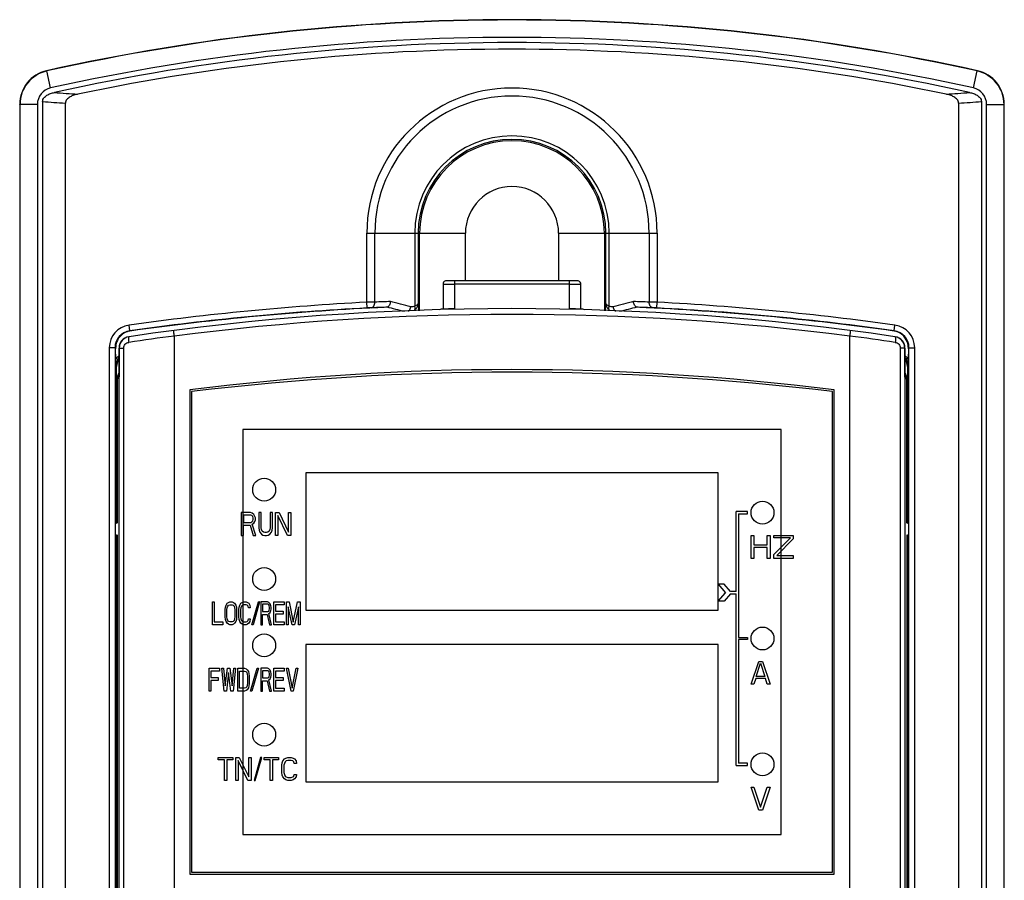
# Model space of a CAD drawing. Header units: millimetres. Extents: x 1117 to 38156, y -1945 to 7303.
# Tile 775 of 831: x 29174 to 29260, y 5774 to 5849. Entities that reach past the tile are written whole.
import ezdxf

# ---------------------------------------------------------------- set-up
doc = ezdxf.new("R2010")
doc.units = ezdxf.units.MM
doc.layers.add('03___PRT_ALL_CURVES', color=7, linetype='Continuous')

msp = doc.modelspace()

# ---------------------------------------------------------------- linework, layer by layer
at = {"color": 7, "linetype": 'Continuous'}
for p, q in [((29176.442, 5844.57), (29176.415, 5844.591)), ((29176.771, 5843.089), (29176.442, 5844.57)), ((29257.362, 5843.089), (29257.691, 5844.57)), ((29257.691, 5844.57), (29257.717, 5844.591)), ((29174.066, 5841.663), (29174.066, 5712.398)), ((29174.092, 5841.642), (29174.066, 5841.663)), ((29174.092, 5841.642), (29174.092, 5712.414)), ((29175.61, 5841.642), (29174.092, 5841.642)), ((29175.61, 5841.642), (29175.61, 5712.414)), ((29176.066, 5841.909), (29176.066, 5712.051)), ((29178.055, 5735.586), (29178.055, 5841.756)), ((29256.078, 5841.756), (29256.078, 5735.586)), ((29258.066, 5841.909), (29258.066, 5712.051)), ((29258.522, 5712.414), (29258.522, 5841.642)), ((29258.522, 5841.642), (29260.04, 5841.642)), ((29260.04, 5841.642), (29260.066, 5841.663)), ((29260.04, 5712.414), (29260.04, 5841.642)), ((29260.066, 5712.398), (29260.066, 5841.663)), ((29204.385, 5824.363), (29204.385, 5830.403)), ((29204.385, 5830.403), (29212.997, 5830.403)), ((29205.086, 5824.379), (29205.086, 5830.403)), ((29208.572, 5830.403), (29208.572, 5824.023)), ((29208.871, 5830.403), (29208.871, 5824.284)), ((29208.998, 5823.616), (29208.998, 5830.403)), ((29212.997, 5826.247), (29212.997, 5830.403)), ((29221.135, 5830.403), (29221.135, 5826.247)), ((29221.135, 5830.403), (29229.748, 5830.403)), ((29225.135, 5830.403), (29225.135, 5823.616)), ((29225.261, 5824.284), (29225.261, 5830.403)), ((29225.56, 5824.023), (29225.56, 5830.403)), ((29229.047, 5830.403), (29229.047, 5824.379)), ((29229.748, 5830.403), (29229.748, 5824.363)), ((29211.042, 5825.934), (29211.042, 5823.762)), ((29211.628, 5826.244), (29211.498, 5826.242)), ((29211.791, 5826.246), (29211.628, 5826.244)), ((29211.982, 5826.247), (29211.791, 5826.246)), ((29222.272, 5826.246), (29211.982, 5826.247)), ((29212.042, 5826.247), (29212.042, 5823.788)), ((29222.09, 5825.947), (29212.042, 5825.947)), ((29222.09, 5823.788), (29222.09, 5826.247)), ((29222.454, 5826.245), (29222.272, 5826.246)), ((29223.09, 5823.762), (29223.09, 5825.934)), ((29204.411, 5823.864), (29204.385, 5824.363)), ((29208.871, 5824.284), (29208.91, 5823.612)), ((29225.222, 5823.612), (29225.261, 5824.284)), ((29229.721, 5823.864), (29229.748, 5824.363)), ((29183.686, 5821.872), (29183.617, 5822.367)), ((29250.446, 5821.872), (29250.515, 5822.367)), ((29183.699, 5821.849), (29183.686, 5821.872)), ((29187.566, 5821.397), (29187.566, 5737.013)), ((29246.566, 5737.013), (29246.566, 5821.397)), ((29250.446, 5821.872), (29250.433, 5821.849)), ((29181.895, 5820.387), (29181.895, 5736.76)), ((29182.395, 5820.387), (29181.895, 5820.387)), ((29182.395, 5820.387), (29182.395, 5736.76)), ((29182.471, 5819.433), (29182.447, 5820.289)), ((29182.741, 5820.362), (29182.741, 5817.834)), ((29182.761, 5737.498), (29182.761, 5820.365)), ((29182.761, 5820.365), (29183.162, 5820.365)), ((29183.162, 5737.498), (29183.162, 5820.365)), ((29250.97, 5820.365), (29250.97, 5737.498)), ((29251.372, 5820.365), (29250.97, 5820.365)), ((29251.372, 5820.365), (29251.372, 5737.496)), ((29251.392, 5817.834), (29251.392, 5820.362)), ((29251.686, 5820.289), (29251.661, 5819.433)), ((29251.738, 5736.76), (29251.738, 5820.387)), ((29251.738, 5820.387), (29252.238, 5820.387)), ((29252.238, 5736.76), (29252.238, 5820.387)), ((29182.503, 5818.8), (29182.526, 5818.755)), ((29251.63, 5818.8), (29251.606, 5818.755)), ((29182.526, 5805.053), (29182.526, 5818.755)), ((29251.606, 5818.755), (29251.606, 5805.053)), ((29182.566, 5817.632), (29182.741, 5817.834)), ((29182.566, 5817.632), (29182.566, 5805.053)), ((29251.566, 5817.632), (29251.392, 5817.834)), ((29251.566, 5805.053), (29251.566, 5817.632)), ((29188.916, 5816.703), (29188.916, 5774.403)), ((29189.066, 5816.553), (29189.066, 5774.553)), ((29245.066, 5774.553), (29245.066, 5816.553)), ((29245.216, 5774.403), (29245.216, 5816.703)), ((29193.566, 5813.253), (29193.566, 5777.853)), ((29240.566, 5813.253), (29193.566, 5813.253)), ((29240.566, 5777.853), (29240.566, 5813.253)), ((29199.066, 5809.453), (29199.066, 5797.453)), ((29235.066, 5809.453), (29199.066, 5809.453)), ((29235.066, 5797.453), (29235.066, 5809.453)), ((29182.41, 5805.053), (29182.526, 5805.053)), ((29182.44, 5804.053), (29182.44, 5805.053)), ((29251.606, 5805.053), (29251.722, 5805.053)), ((29251.692, 5805.053), (29251.692, 5804.053)), ((29182.41, 5804.053), (29182.526, 5804.053)), ((29182.526, 5758.053), (29182.526, 5804.053)), ((29182.566, 5804.053), (29182.566, 5758.053)), ((29251.566, 5804.053), (29251.566, 5758.053)), ((29251.606, 5804.053), (29251.606, 5758.053)), ((29251.606, 5804.053), (29251.722, 5804.053)), ((29199.066, 5797.453), (29235.066, 5797.453)), ((29199.066, 5794.453), (29199.066, 5782.453)), ((29235.066, 5794.453), (29199.066, 5794.453)), ((29235.066, 5782.453), (29235.066, 5794.453)), ((29199.066, 5782.453), (29235.066, 5782.453)), ((29193.566, 5777.853), (29240.566, 5777.853)), ((29188.916, 5774.403), (29245.216, 5774.403)), ((29189.066, 5774.553), (29245.066, 5774.553))]:
    msp.add_line(p, q, dxfattribs=at)
for points in [[(29211.498, 5826.242), (29211.447, 5826.241), (29211.404, 5826.24), (29211.369, 5826.238), (29211.34, 5826.237), (29211.313, 5826.234), (29211.272, 5826.227), (29211.213, 5826.205), (29211.151, 5826.166), (29211.096, 5826.107), (29211.058, 5826.03), (29211.042, 5825.934)], [(29223.09, 5825.934), (29223.09, 5825.948), (29223.071, 5826.041), (29223.028, 5826.118), (29222.969, 5826.176), (29222.905, 5826.212), (29222.848, 5826.229), (29222.811, 5826.235), (29222.783, 5826.237), (29222.749, 5826.239), (29222.709, 5826.24), (29222.659, 5826.242), (29222.601, 5826.243), (29222.454, 5826.245)]]:
    msp.add_lwpolyline(points, dxfattribs=at)
for centre in [(29195.416, 5807.983), (29238.946, 5805.983), (29195.416, 5800.183), (29238.946, 5794.983), (29195.416, 5794.383), (29195.416, 5786.583), (29238.946, 5783.983)]:
    msp.add_circle(centre, 1, dxfattribs=at)
for centre, radius, start, end in [((29217.066, 5661.653), 187.4, 77.47171, 102.52829), ((29217.066, 5661.653), 187.374, 77.47823, 102.52177), ((29217.066, 5661.653), 185.856, 77.47823, 102.52177), ((29217.066, 5661.653), 185.4, 77.55002, 102.44998), ((29217.066, 5661.653), 184.823, 78.16007, 101.83993), ((29177.066, 5841.663), 3, 102.52997, 179.99832), ((29177.093, 5841.642), 3, 102.53266, 179.9891), ((29257.04, 5841.642), 3, 0.0109, 77.46733), ((29257.066, 5841.663), 3, 0.00169, 77.47002), ((29177.092, 5841.642), 1.483, 102.53712, 179.98545), ((29217.066, 5830.403), 12.681, 360, 180), ((29257.04, 5841.642), 1.482, 0.00471, 77.47452), ((29196.002, 6087.183), 245.219, 265.57836, 266.05823), ((29217.066, 5830.403), 11.981, 360, 180), ((29237.822, 6091.406), 249.454, 273.94584, 274.41757), ((29195.301, 6079.169), 238.039, 265.36512, 265.84515), ((29238.529, 6083.095), 241.976, 274.15875, 274.63097), ((29217.066, 5830.403), 8.494, 360, 180), ((29217.066, 5830.403), 8.195, 0, 180), ((29217.066, 5830.403), 8.069, 0, 180), ((29217.066, 5830.403), 4.069, 0, 180), ((29217.066, 5583.371), 241.325, 93.01223, 97.96715), ((29206.367, 5751.415), 72.975, 91.00633, 91.55679), ((29213.28, 5583.3), 241.218, 91.62288, 91.94666), ((29140.583, 5561.995), 270.022, 75.61253, 75.94616), ((29140.933, 5561.952), 270.523, 75.5954, 75.98474), ((29293.199, 5561.952), 270.523, 104.01526, 104.4046), ((29293.55, 5561.995), 270.022, 104.05384, 104.38747), ((29220.853, 5583.3), 241.218, 88.05334, 88.37712), ((29227.495, 5739.337), 85.056, 88.48231, 88.95458), ((29217.066, 5583.371), 241.325, 82.03285, 86.98777), ((29217.066, 5594.137), 229.667, 81.62538, 98.37462), ((29217.066, 5583.371), 240.825, 93.01223, 97.96715), ((29217.066, 5583.371), 240.801, 92.62199, 97.965), ((29217.066, 5594.137), 229.167, 82.60395, 97.39605), ((29212.929, 5583.3), 240.718, 91.63751, 91.94462), ((29211.025, 5822.957), 0.806, 91.63585, 110.97864), ((29217.066, 5601.844), 222.001, 91.29682, 91.5652), ((29217.066, 5601.844), 222.001, 88.4348, 88.70318), ((29223.107, 5822.957), 0.806, 69.01533, 88.36392), ((29217.066, 5583.371), 240.801, 82.035, 87.37801), ((29221.203, 5583.3), 240.718, 88.05538, 88.36249), ((29217.066, 5583.371), 240.825, 82.03285, 86.98777), ((29183.895, 5820.387), 2, 97.97174, 180.00148), ((29250.238, 5820.387), 2, 359.99855, 82.02822), ((29183.894, 5820.387), 1.5, 97.97082, 180.00712), ((29183.741, 5820.362), 1, 98.3803, 179.99158), ((29183.761, 5820.364), 1.001, 98.33272, 179.95048), ((29216.969, 5594.132), 229.171, 97.37154, 98.37461), ((29217.164, 5594.132), 229.171, 81.62539, 82.62846), ((29250.238, 5820.387), 1.5, 359.99287, 82.02916), ((29250.371, 5820.364), 1.001, 0.04954, 81.66725), ((29250.391, 5820.362), 1, 0.00844, 81.61968), ((29250.038, 5820.337), 1.648, 358.30741, 9.28951), ((29184.113, 5820.337), 1.667, 178.34067, 181.6584), ((29183.535, 5818.469), 1.436, 123.62833, 137.80125), ((29250.597, 5818.469), 1.435, 42.19845, 56.39615), ((29183.527, 5818.755), 1, 142.42757, 179.99647), ((29250.606, 5818.755), 1, 0.00401, 37.54414), ((29183.572, 5817.631), 1.006, 163.80705, 179.952), ((29183.571, 5817.63), 1.005, 145.81846, 163.71822), ((29217.066, 5594.137), 224.34, 82.79156, 97.20844), ((29217.066, 5586.815), 231.438, 83.05119, 96.94881), ((29250.561, 5817.63), 1.005, 16.29419, 34.18023), ((29250.56, 5817.631), 1.006, 0.0482, 16.20543)]:
    msp.add_arc(centre, radius, start, end, dxfattribs=at)
for points, knots in [([(29176.066, 5841.909), (29176.066, 5841.967), (29176.089, 5842.083), (29176.21, 5842.283), (29176.443, 5842.465), (29176.76, 5842.607), (29176.983, 5842.669), (29177.096, 5842.694)], [0, 0, 0, 0, 0.125169, 0.250387, 0.49984, 0.749853, 1, 1, 1, 1]), ([(29179.145, 5842.544), (29179.027, 5842.519), (29178.795, 5842.458), (29178.517, 5842.342), (29178.315, 5842.211), (29178.181, 5842.089), (29178.081, 5841.937), (29178.055, 5841.816), (29178.055, 5841.756)], [0, 0, 0, 0, 0.249901, 0.499686, 0.624759, 0.749869, 0.874958, 1, 1, 1, 1]), ([(29256.078, 5841.756), (29256.078, 5841.816), (29256.051, 5841.937), (29255.951, 5842.089), (29255.817, 5842.211), (29255.615, 5842.342), (29255.337, 5842.458), (29255.105, 5842.519), (29254.988, 5842.544)], [0, 0, 0, 0, 0.125041, 0.250131, 0.375241, 0.500314, 0.750099, 1, 1, 1, 1]), ([(29257.036, 5842.694), (29257.149, 5842.669), (29257.372, 5842.607), (29257.689, 5842.465), (29257.922, 5842.283), (29258.043, 5842.083), (29258.066, 5841.967), (29258.066, 5841.909)], [0, 0, 0, 0, 0.250147, 0.50016, 0.749613, 0.87483, 1, 1, 1, 1]), ([(29211.042, 5825.934), (29211.042, 5825.935), (29211.044, 5825.935), (29211.047, 5825.936), (29211.054, 5825.936), (29211.066, 5825.937), (29211.088, 5825.938), (29211.121, 5825.939), (29211.163, 5825.94), (29211.213, 5825.941), (29211.271, 5825.942), (29211.363, 5825.944), (29211.493, 5825.945), (29211.664, 5825.946), (29211.849, 5825.947), (29211.977, 5825.947), (29212.042, 5825.947)], [0, 0, 0, 0, 0.001367, 0.005049, 0.0111, 0.019513, 0.043372, 0.076467, 0.118438, 0.168871, 0.227333, 0.293238, 0.444669, 0.617451, 0.805175, 1, 1, 1, 1]), ([(29222.09, 5825.947), (29222.155, 5825.947), (29222.283, 5825.947), (29222.468, 5825.946), (29222.639, 5825.945), (29222.769, 5825.944), (29222.861, 5825.942), (29222.919, 5825.941), (29222.969, 5825.94), (29223.011, 5825.939), (29223.044, 5825.938), (29223.066, 5825.937), (29223.079, 5825.936), (29223.085, 5825.936), (29223.088, 5825.935), (29223.09, 5825.935), (29223.09, 5825.934)], [0, 0, 0, 0, 0.194825, 0.38255, 0.555333, 0.706764, 0.772669, 0.831131, 0.881564, 0.923535, 0.956629, 0.980488, 0.988901, 0.994951, 0.998633, 1, 1, 1, 1]), ([(29204.761, 5823.88), (29204.806, 5823.883), (29204.901, 5823.918), (29205.007, 5824.035), (29205.073, 5824.196), (29205.087, 5824.317), (29205.086, 5824.379)], [0, 0, 0, 0, 0.208929, 0.444365, 0.712038, 1, 1, 1, 1]), ([(29206.153, 5823.935), (29206.146, 5823.932), (29206.112, 5823.924), (29206.077, 5823.921), (29206.05, 5823.92)], [0, 0, 0, 0, 0.219336, 1, 1, 1, 1]), ([(29206.448, 5824.421), (29206.442, 5824.314), (29206.391, 5824.117), (29206.238, 5823.963), (29206.153, 5823.935)], [0, 0, 0, 0, 0.544807, 1, 1, 1, 1]), ([(29208.018, 5823.558), (29208.046, 5823.582), (29208.155, 5823.695), (29208.215, 5823.851), (29208.23, 5823.97)], [0, 0, 0, 0, 0.233694, 1, 1, 1, 1]), ([(29208.572, 5824.023), (29208.524, 5823.988), (29208.407, 5823.944), (29208.286, 5823.956), (29208.23, 5823.97)], [0, 0, 0, 0, 0.507471, 1, 1, 1, 1]), ([(29208.871, 5824.284), (29208.868, 5824.231), (29208.807, 5824.147), (29208.692, 5824.074), (29208.615, 5824.039), (29208.572, 5824.023)], [0, 0, 0, 0, 0.390551, 0.664765, 1, 1, 1, 1]), ([(29208.576, 5823.688), (29208.588, 5823.709), (29208.626, 5823.818), (29208.603, 5823.94), (29208.572, 5824.023)], [0, 0, 0, 0, 0.215838, 1, 1, 1, 1]), ([(29208.871, 5824.284), (29208.869, 5824.175), (29208.813, 5823.946), (29208.665, 5823.764), (29208.576, 5823.688)], [0, 0, 0, 0, 0.483365, 1, 1, 1, 1]), ([(29225.556, 5823.688), (29225.467, 5823.764), (29225.32, 5823.946), (29225.263, 5824.175), (29225.261, 5824.284)], [0, 0, 0, 0, 0.516556, 1, 1, 1, 1]), ([(29225.56, 5824.023), (29225.517, 5824.039), (29225.44, 5824.074), (29225.326, 5824.147), (29225.264, 5824.231), (29225.261, 5824.284)], [0, 0, 0, 0, 0.335166, 0.609359, 1, 1, 1, 1]), ([(29225.556, 5823.688), (29225.544, 5823.709), (29225.506, 5823.818), (29225.529, 5823.94), (29225.56, 5824.023)], [0, 0, 0, 0, 0.215834, 1, 1, 1, 1]), ([(29225.902, 5823.97), (29225.846, 5823.956), (29225.725, 5823.944), (29225.609, 5823.988), (29225.56, 5824.023)], [0, 0, 0, 0, 0.492661, 1, 1, 1, 1]), ([(29226.115, 5823.558), (29226.086, 5823.582), (29225.978, 5823.695), (29225.918, 5823.851), (29225.902, 5823.97)], [0, 0, 0, 0, 0.233695, 1, 1, 1, 1]), ([(29227.979, 5823.935), (29227.894, 5823.963), (29227.742, 5824.117), (29227.69, 5824.314), (29227.684, 5824.421)], [0, 0, 0, 0, 0.455193, 1, 1, 1, 1]), ([(29228.082, 5823.92), (29228.073, 5823.92), (29228.038, 5823.923), (29228.003, 5823.926), (29227.979, 5823.935)], [0, 0, 0, 0, 0.267988, 1, 1, 1, 1]), ([(29229.372, 5823.88), (29229.326, 5823.883), (29229.232, 5823.918), (29229.125, 5824.035), (29229.059, 5824.196), (29229.046, 5824.317), (29229.047, 5824.379)], [0, 0, 0, 0, 0.208929, 0.444365, 0.712038, 1, 1, 1, 1]), ([(29204.761, 5823.88), (29204.736, 5823.879), (29204.619, 5823.874), (29204.502, 5823.869), (29204.411, 5823.864)], [0, 0, 0, 0, 0.215015, 1, 1, 1, 1]), ([(29229.721, 5823.864), (29229.689, 5823.866), (29229.573, 5823.872), (29229.456, 5823.877), (29229.372, 5823.88)], [0, 0, 0, 0, 0.275303, 1, 1, 1, 1]), ([(29183.699, 5821.849), (29183.531, 5821.826), (29183.258, 5821.735), (29182.896, 5821.476), (29182.64, 5821.151), (29182.485, 5820.76), (29182.45, 5820.506), (29182.447, 5820.385)], [0, 0, 0, 0, 0.242821, 0.402127, 0.635196, 0.825984, 1, 1, 1, 1]), ([(29183.616, 5821.354), (29183.613, 5821.354), (29183.596, 5821.346), (29183.59, 5821.327), (29183.586, 5821.313)], [0, 0, 0, 0, 0.179584, 1, 1, 1, 1]), ([(29187.565, 5821.409), (29187.557, 5821.472), (29187.548, 5821.562), (29187.539, 5821.677), (29187.535, 5821.75), (29187.534, 5821.809), (29187.537, 5821.856), (29187.54, 5821.882), (29187.547, 5821.898), (29187.551, 5821.899)], [0, 0, 0, 0, 0.379986, 0.550854, 0.700243, 0.822919, 0.914879, 0.973297, 1, 1, 1, 1]), ([(29246.581, 5821.899), (29246.585, 5821.898), (29246.592, 5821.882), (29246.595, 5821.856), (29246.598, 5821.809), (29246.597, 5821.75), (29246.593, 5821.677), (29246.585, 5821.562), (29246.575, 5821.472), (29246.567, 5821.409)], [0, 0, 0, 0, 0.026703, 0.085121, 0.177081, 0.299757, 0.449146, 0.620014, 1, 1, 1, 1]), ([(29251.665, 5820.603), (29251.628, 5820.825), (29251.487, 5821.186), (29251.064, 5821.648), (29250.679, 5821.815), (29250.433, 5821.849)], [0, 0, 0, 0, 0.362325, 0.600585, 1, 1, 1, 1]), ([(29250.516, 5821.354), (29250.519, 5821.354), (29250.536, 5821.346), (29250.542, 5821.327), (29250.547, 5821.313)], [0, 0, 0, 0, 0.179588, 1, 1, 1, 1]), ([(29183.162, 5820.365), (29183.162, 5820.425), (29183.184, 5820.545), (29183.278, 5820.7), (29183.419, 5820.813), (29183.533, 5820.851), (29183.591, 5820.86)], [0, 0, 0, 0, 0.252042, 0.502904, 0.752116, 1, 1, 1, 1]), ([(29183.586, 5821.313), (29183.578, 5821.288), (29183.57, 5821.227), (29183.566, 5821.076), (29183.578, 5820.949), (29183.591, 5820.86)], [0, 0, 0, 0, 0.168671, 0.403598, 1, 1, 1, 1]), ([(29250.547, 5821.313), (29250.554, 5821.288), (29250.562, 5821.227), (29250.566, 5821.076), (29250.554, 5820.949), (29250.541, 5820.86)], [0, 0, 0, 0, 0.168668, 0.403592, 1, 1, 1, 1]), ([(29250.541, 5820.86), (29250.599, 5820.851), (29250.713, 5820.813), (29250.854, 5820.7), (29250.948, 5820.545), (29250.97, 5820.425), (29250.97, 5820.365)], [0, 0, 0, 0, 0.247884, 0.497096, 0.747958, 1, 1, 1, 1]), ([(29182.503, 5818.8), (29182.5, 5818.842), (29182.487, 5819.053), (29182.476, 5819.264), (29182.471, 5819.433)], [0, 0, 0, 0, 0.197852, 1, 1, 1, 1]), ([(29182.74, 5819.535), (29182.65, 5819.426), (29182.527, 5819.185), (29182.498, 5818.92), (29182.503, 5818.8)], [0, 0, 0, 0, 0.541396, 1, 1, 1, 1]), ([(29251.392, 5819.535), (29251.483, 5819.426), (29251.606, 5819.184), (29251.635, 5818.92), (29251.63, 5818.8)], [0, 0, 0, 0, 0.541369, 1, 1, 1, 1]), ([(29251.661, 5819.433), (29251.659, 5819.362), (29251.651, 5819.151), (29251.639, 5818.94), (29251.63, 5818.8)], [0, 0, 0, 0, 0.337025, 1, 1, 1, 1])]:
    msp.add_open_spline(points, degree=3, knots=knots, dxfattribs=at)
for points in [[(29187.566, 5821.397), (29187.566, 5821.401), (29187.566, 5821.405), (29187.565, 5821.409)], [(29246.567, 5821.409), (29246.566, 5821.405), (29246.566, 5821.401), (29246.567, 5821.397)]]:
    msp.add_open_spline(points, degree=3, dxfattribs=at)
at = {"layer": '03___PRT_ALL_CURVES', "color": 7, "linetype": 'Continuous'}
for p, q in [((29193.416, 5805.983), (29193.416, 5803.983)), ((29194.216, 5805.983), (29193.416, 5805.983)), ((29194.383, 5805.941), (29194.216, 5805.983)), ((29194.516, 5805.813), (29194.383, 5805.941)), ((29194.949, 5805.983), (29194.949, 5804.664)), ((29195.149, 5805.983), (29194.949, 5805.983)), ((29195.149, 5804.664), (29195.149, 5805.983)), ((29195.949, 5805.983), (29195.949, 5804.664)), ((29196.149, 5805.983), (29195.949, 5805.983)), ((29196.149, 5804.664), (29196.149, 5805.983)), ((29196.416, 5803.983), (29196.416, 5805.983)), ((29196.416, 5805.983), (29196.716, 5805.983)), ((29196.716, 5805.983), (29197.549, 5804.281)), ((29197.549, 5804.281), (29197.549, 5805.983)), ((29197.549, 5805.983), (29197.749, 5805.983)), ((29197.749, 5805.983), (29197.749, 5803.983)), ((29236.646, 5799.083), (29236.646, 5806.083)), ((29237.646, 5806.083), (29236.646, 5806.083)), ((29236.846, 5805.883), (29236.846, 5795.083)), ((29236.846, 5805.883), (29237.646, 5805.883)), ((29237.646, 5805.883), (29237.646, 5806.083)), ((29193.616, 5805.771), (29193.616, 5805.132)), ((29194.249, 5805.771), (29193.616, 5805.771)), ((29193.616, 5805.132), (29194.249, 5805.132)), ((29194.349, 5805.728), (29194.249, 5805.771)), ((29194.249, 5805.132), (29194.349, 5805.175)), ((29194.416, 5805.643), (29194.349, 5805.728)), ((29194.349, 5805.175), (29194.416, 5805.26)), ((29194.383, 5804.962), (29194.516, 5805.047)), ((29194.449, 5805.515), (29194.416, 5805.643)), ((29194.416, 5805.26), (29194.449, 5805.388)), ((29194.449, 5805.388), (29194.449, 5805.515)), ((29194.616, 5805.643), (29194.516, 5805.813)), ((29194.516, 5805.047), (29194.616, 5805.217)), ((29194.649, 5805.515), (29194.616, 5805.643)), ((29194.616, 5805.217), (29194.649, 5805.345)), ((29194.649, 5805.345), (29194.649, 5805.515)), ((29196.616, 5805.728), (29196.616, 5803.983)), ((29197.449, 5803.983), (29196.616, 5805.728)), ((29193.616, 5803.983), (29193.616, 5804.877)), ((29193.616, 5804.877), (29194.183, 5804.877)), ((29194.183, 5804.877), (29194.449, 5803.983)), ((29194.683, 5803.983), (29194.383, 5804.962)), ((29194.949, 5804.664), (29194.983, 5804.452)), ((29194.983, 5804.452), (29195.049, 5804.281)), ((29195.049, 5804.281), (29195.183, 5804.111)), ((29195.183, 5804.494), (29195.149, 5804.664)), ((29195.249, 5804.366), (29195.183, 5804.494)), ((29195.349, 5804.281), (29195.249, 5804.366)), ((29195.483, 5804.239), (29195.349, 5804.281)), ((29195.616, 5804.239), (29195.483, 5804.239)), ((29195.749, 5804.281), (29195.616, 5804.239)), ((29195.849, 5804.366), (29195.749, 5804.281)), ((29195.916, 5804.494), (29195.849, 5804.366)), ((29195.949, 5804.664), (29195.916, 5804.494)), ((29195.916, 5804.111), (29196.049, 5804.281)), ((29196.049, 5804.281), (29196.116, 5804.452)), ((29196.116, 5804.452), (29196.149, 5804.664)), ((29193.416, 5803.983), (29193.616, 5803.983)), ((29194.449, 5803.983), (29194.683, 5803.983)), ((29195.183, 5804.111), (29195.316, 5804.026)), ((29195.316, 5804.026), (29195.483, 5803.983)), ((29195.483, 5803.983), (29195.616, 5803.983)), ((29195.616, 5803.983), (29195.783, 5804.026)), ((29195.783, 5804.026), (29195.916, 5804.111)), ((29196.616, 5803.983), (29196.416, 5803.983)), ((29197.749, 5803.983), (29197.449, 5803.983)), ((29237.946, 5801.983), (29237.946, 5803.983)), ((29237.946, 5803.983), (29238.196, 5803.983)), ((29238.196, 5803.983), (29238.196, 5803.175)), ((29239.363, 5803.175), (29239.363, 5803.983)), ((29239.363, 5803.983), (29239.613, 5803.983)), ((29239.613, 5803.983), (29239.613, 5801.983)), ((29239.946, 5803.771), (29239.946, 5803.983)), ((29239.946, 5803.983), (29241.613, 5803.983)), ((29239.946, 5802.324), (29241.404, 5803.771)), ((29241.404, 5803.771), (29239.946, 5803.771)), ((29241.613, 5803.686), (29240.196, 5802.239)), ((29241.613, 5803.983), (29241.613, 5803.686)), ((29238.196, 5803.175), (29239.363, 5803.175)), ((29238.196, 5802.92), (29238.196, 5801.983)), ((29239.363, 5802.92), (29238.196, 5802.92)), ((29239.363, 5801.983), (29239.363, 5802.92)), ((29238.196, 5801.983), (29237.946, 5801.983)), ((29239.613, 5801.983), (29239.363, 5801.983)), ((29239.946, 5801.983), (29239.946, 5802.324)), ((29241.613, 5801.983), (29239.946, 5801.983)), ((29240.196, 5802.239), (29241.613, 5802.239)), ((29241.613, 5802.239), (29241.613, 5801.983)), ((29235.601, 5799.733), (29235.079, 5799.733)), ((29235.079, 5799.733), (29235.708, 5798.983)), ((29235.079, 5798.233), (29235.708, 5798.983)), ((29236.146, 5799.083), (29235.601, 5799.733)), ((29236.646, 5799.083), (29236.146, 5799.083)), ((29190.916, 5796.183), (29190.916, 5798.183)), ((29190.916, 5798.183), (29191.066, 5798.183)), ((29191.066, 5798.183), (29191.066, 5796.439)), ((29192.191, 5798.056), (29192.291, 5798.141)), ((29192.291, 5798.141), (29192.416, 5798.183)), ((29192.416, 5798.183), (29192.616, 5798.183)), ((29192.616, 5798.183), (29192.741, 5798.141)), ((29192.741, 5798.141), (29192.841, 5798.056)), ((29193.391, 5798.056), (29193.491, 5798.141)), ((29193.491, 5798.141), (29193.616, 5798.183)), ((29193.616, 5798.183), (29193.841, 5798.183)), ((29193.841, 5798.183), (29193.966, 5798.141)), ((29193.966, 5798.141), (29194.066, 5798.056)), ((29194.343, 5796.183), (29194.916, 5798.183)), ((29195.02, 5798.183), (29194.447, 5796.183)), ((29195.02, 5798.183), (29194.916, 5798.183)), ((29195.116, 5798.183), (29195.116, 5796.183)), ((29195.716, 5798.183), (29195.116, 5798.183)), ((29195.841, 5798.141), (29195.716, 5798.183)), ((29195.941, 5798.013), (29195.841, 5798.141)), ((29196.266, 5796.183), (29196.266, 5798.183)), ((29196.266, 5798.183), (29197.166, 5798.183)), ((29197.166, 5798.183), (29197.166, 5797.928)), ((29197.366, 5796.183), (29197.366, 5798.183)), ((29197.366, 5798.183), (29197.591, 5798.183)), ((29197.591, 5798.183), (29197.966, 5796.396)), ((29197.966, 5796.396), (29198.341, 5798.183)), ((29198.341, 5798.183), (29198.566, 5798.183)), ((29198.566, 5798.183), (29198.566, 5796.183)), ((29235.601, 5798.233), (29235.079, 5798.233)), ((29236.146, 5798.883), (29235.601, 5798.233)), ((29236.146, 5798.883), (29236.646, 5798.883)), ((29236.646, 5783.883), (29236.646, 5798.883)), ((29192.016, 5797.503), (29192.041, 5797.715)), ((29192.016, 5796.864), (29192.016, 5797.503)), ((29192.041, 5797.715), (29192.091, 5797.886)), ((29192.091, 5797.886), (29192.191, 5798.056)), ((29192.166, 5797.503), (29192.191, 5797.673)), ((29192.166, 5796.864), (29192.166, 5797.503)), ((29192.191, 5797.673), (29192.241, 5797.8)), ((29192.241, 5797.8), (29192.316, 5797.886)), ((29192.316, 5797.886), (29192.416, 5797.928)), ((29192.416, 5797.928), (29192.616, 5797.928)), ((29192.616, 5797.928), (29192.716, 5797.886)), ((29192.716, 5797.886), (29192.791, 5797.8)), ((29192.791, 5797.8), (29192.841, 5797.673)), ((29192.841, 5798.056), (29192.941, 5797.886)), ((29192.841, 5797.673), (29192.866, 5797.503)), ((29192.866, 5797.503), (29192.866, 5796.864)), ((29192.941, 5797.886), (29192.991, 5797.715)), ((29192.991, 5797.715), (29193.016, 5797.503)), ((29193.016, 5797.503), (29193.016, 5796.864)), ((29193.216, 5797.503), (29193.241, 5797.715)), ((29193.216, 5796.864), (29193.216, 5797.503)), ((29193.241, 5797.715), (29193.291, 5797.886)), ((29193.291, 5797.886), (29193.391, 5798.056)), ((29193.391, 5797.673), (29193.366, 5797.503)), ((29193.366, 5797.503), (29193.366, 5796.864)), ((29193.441, 5797.8), (29193.391, 5797.673)), ((29193.516, 5797.886), (29193.441, 5797.8)), ((29193.616, 5797.928), (29193.516, 5797.886)), ((29193.841, 5797.928), (29193.616, 5797.928)), ((29193.941, 5797.886), (29193.841, 5797.928)), ((29194.016, 5797.8), (29193.941, 5797.886)), ((29194.041, 5797.673), (29194.016, 5797.8)), ((29194.191, 5797.673), (29194.041, 5797.673)), ((29194.066, 5798.056), (29194.166, 5797.886)), ((29194.166, 5797.886), (29194.191, 5797.673)), ((29195.266, 5797.971), (29195.266, 5797.332)), ((29195.741, 5797.971), (29195.266, 5797.971)), ((29195.266, 5797.332), (29195.741, 5797.332)), ((29195.816, 5797.928), (29195.741, 5797.971)), ((29195.741, 5797.332), (29195.816, 5797.375)), ((29195.866, 5797.843), (29195.816, 5797.928)), ((29195.816, 5797.375), (29195.866, 5797.46)), ((29195.891, 5797.715), (29195.866, 5797.843)), ((29195.866, 5797.46), (29195.891, 5797.588)), ((29195.891, 5797.588), (29195.891, 5797.715)), ((29196.016, 5797.843), (29195.941, 5798.013)), ((29195.941, 5797.247), (29196.016, 5797.417)), ((29196.041, 5797.715), (29196.016, 5797.843)), ((29196.016, 5797.417), (29196.041, 5797.545)), ((29196.041, 5797.545), (29196.041, 5797.715)), ((29196.416, 5797.928), (29196.416, 5797.375)), ((29197.166, 5797.928), (29196.416, 5797.928)), ((29196.416, 5797.375), (29197.066, 5797.375)), ((29197.066, 5797.375), (29197.066, 5797.12)), ((29197.516, 5797.758), (29197.516, 5796.183)), ((29197.866, 5796.183), (29197.516, 5797.758)), ((29198.416, 5797.758), (29198.066, 5796.183)), ((29198.416, 5796.183), (29198.416, 5797.758)), ((29191.066, 5796.439), (29191.816, 5796.439)), ((29191.816, 5796.439), (29191.816, 5796.183)), ((29192.041, 5796.652), (29192.016, 5796.864)), ((29192.091, 5796.481), (29192.041, 5796.652)), ((29192.191, 5796.311), (29192.091, 5796.481)), ((29192.191, 5796.694), (29192.166, 5796.864)), ((29192.241, 5796.566), (29192.191, 5796.694)), ((29192.316, 5796.481), (29192.241, 5796.566)), ((29192.416, 5796.439), (29192.316, 5796.481)), ((29192.616, 5796.439), (29192.416, 5796.439)), ((29192.716, 5796.481), (29192.616, 5796.439)), ((29192.791, 5796.566), (29192.716, 5796.481)), ((29192.841, 5796.694), (29192.791, 5796.566)), ((29192.866, 5796.864), (29192.841, 5796.694)), ((29192.941, 5796.481), (29192.841, 5796.311)), ((29192.991, 5796.652), (29192.941, 5796.481)), ((29193.016, 5796.864), (29192.991, 5796.652)), ((29193.241, 5796.652), (29193.216, 5796.864)), ((29193.291, 5796.481), (29193.241, 5796.652)), ((29193.391, 5796.311), (29193.291, 5796.481)), ((29193.366, 5796.864), (29193.391, 5796.694)), ((29193.391, 5796.694), (29193.441, 5796.566)), ((29193.441, 5796.566), (29193.516, 5796.481)), ((29193.516, 5796.481), (29193.616, 5796.439)), ((29193.616, 5796.439), (29193.841, 5796.439)), ((29193.841, 5796.439), (29193.941, 5796.481)), ((29193.941, 5796.481), (29194.016, 5796.566)), ((29194.016, 5796.566), (29194.041, 5796.694)), ((29194.041, 5796.694), (29194.191, 5796.694)), ((29194.166, 5796.481), (29194.066, 5796.311)), ((29194.191, 5796.694), (29194.166, 5796.481)), ((29195.266, 5796.183), (29195.266, 5797.077)), ((29195.266, 5797.077), (29195.691, 5797.077)), ((29195.691, 5797.077), (29195.891, 5796.183)), ((29195.841, 5797.162), (29195.941, 5797.247)), ((29196.066, 5796.183), (29195.841, 5797.162)), ((29196.416, 5797.12), (29196.416, 5796.439)), ((29197.066, 5797.12), (29196.416, 5797.12)), ((29196.416, 5796.439), (29197.166, 5796.439)), ((29197.166, 5796.439), (29197.166, 5796.183)), ((29191.816, 5796.183), (29190.916, 5796.183)), ((29192.291, 5796.226), (29192.191, 5796.311)), ((29192.416, 5796.183), (29192.291, 5796.226)), ((29192.616, 5796.183), (29192.416, 5796.183)), ((29192.741, 5796.226), (29192.616, 5796.183)), ((29192.841, 5796.311), (29192.741, 5796.226)), ((29193.491, 5796.226), (29193.391, 5796.311)), ((29193.616, 5796.183), (29193.491, 5796.226)), ((29193.841, 5796.183), (29193.616, 5796.183)), ((29193.966, 5796.226), (29193.841, 5796.183)), ((29194.066, 5796.311), (29193.966, 5796.226)), ((29194.447, 5796.183), (29194.343, 5796.183)), ((29195.116, 5796.183), (29195.266, 5796.183)), ((29195.891, 5796.183), (29196.066, 5796.183)), ((29197.166, 5796.183), (29196.266, 5796.183)), ((29197.516, 5796.183), (29197.366, 5796.183)), ((29198.066, 5796.183), (29197.866, 5796.183)), ((29198.566, 5796.183), (29198.416, 5796.183)), ((29236.846, 5795.083), (29237.646, 5795.083)), ((29236.846, 5794.883), (29236.846, 5784.083)), ((29237.646, 5794.883), (29236.846, 5794.883)), ((29237.646, 5795.083), (29237.646, 5794.883)), ((29237.946, 5790.983), (29238.613, 5792.983)), ((29238.613, 5792.983), (29238.946, 5792.983)), ((29238.946, 5792.983), (29239.613, 5790.983)), ((29190.616, 5790.383), (29190.616, 5792.383)), ((29190.616, 5792.383), (29191.516, 5792.383)), ((29190.766, 5792.128), (29190.766, 5791.575)), ((29191.516, 5792.128), (29190.766, 5792.128)), ((29191.516, 5792.383), (29191.516, 5792.128)), ((29191.916, 5790.383), (29191.716, 5792.383)), ((29191.716, 5792.383), (29191.866, 5792.383)), ((29191.866, 5792.383), (29192.016, 5790.852)), ((29192.016, 5790.852), (29192.216, 5792.383)), ((29192.216, 5792.383), (29192.416, 5792.383)), ((29192.416, 5792.383), (29192.616, 5790.852)), ((29192.616, 5790.852), (29192.766, 5792.383)), ((29192.916, 5792.383), (29192.716, 5790.383)), ((29192.766, 5792.383), (29192.916, 5792.383)), ((29193.116, 5790.383), (29193.116, 5792.383)), ((29193.116, 5792.383), (29193.716, 5792.383)), ((29193.266, 5790.639), (29193.266, 5792.128)), ((29193.266, 5792.128), (29193.716, 5792.128)), ((29193.716, 5792.383), (29193.841, 5792.341)), ((29193.716, 5792.128), (29193.816, 5792.086)), ((29193.841, 5792.341), (29193.941, 5792.256)), ((29193.941, 5792.256), (29194.041, 5792.086)), ((29194.239, 5790.383), (29194.812, 5792.383)), ((29194.916, 5792.383), (29194.343, 5790.383)), ((29194.812, 5792.383), (29194.916, 5792.383)), ((29195.116, 5792.383), (29195.116, 5790.383)), ((29195.716, 5792.383), (29195.116, 5792.383)), ((29195.266, 5792.171), (29195.266, 5791.532)), ((29195.741, 5792.171), (29195.266, 5792.171)), ((29195.841, 5792.341), (29195.716, 5792.383)), ((29195.816, 5792.128), (29195.741, 5792.171)), ((29195.866, 5792.043), (29195.816, 5792.128)), ((29195.941, 5792.213), (29195.841, 5792.341)), ((29196.016, 5792.043), (29195.941, 5792.213)), ((29196.266, 5790.383), (29196.266, 5792.383)), ((29196.266, 5792.383), (29197.166, 5792.383)), ((29196.416, 5792.128), (29196.416, 5791.575)), ((29197.166, 5792.128), (29196.416, 5792.128)), ((29197.166, 5792.383), (29197.166, 5792.128)), ((29197.766, 5790.383), (29197.366, 5792.383)), ((29197.366, 5792.383), (29197.516, 5792.383)), ((29197.516, 5792.383), (29197.866, 5790.639)), ((29197.866, 5790.639), (29198.216, 5792.383)), ((29198.366, 5792.383), (29197.966, 5790.383)), ((29198.216, 5792.383), (29198.366, 5792.383)), ((29238.404, 5791.664), (29238.779, 5792.813)), ((29238.779, 5792.813), (29239.154, 5791.664)), ((29190.766, 5791.575), (29191.416, 5791.575)), ((29190.766, 5791.32), (29190.766, 5790.383)), ((29191.416, 5791.32), (29190.766, 5791.32)), ((29191.416, 5791.575), (29191.416, 5791.32)), ((29192.316, 5792), (29192.116, 5790.383)), ((29192.516, 5790.383), (29192.316, 5792)), ((29193.816, 5792.086), (29193.891, 5792)), ((29193.891, 5792), (29193.941, 5791.873)), ((29193.941, 5791.873), (29193.966, 5791.703)), ((29193.966, 5791.703), (29193.966, 5791.064)), ((29194.041, 5792.086), (29194.091, 5791.915)), ((29194.091, 5791.915), (29194.116, 5791.703)), ((29194.116, 5791.703), (29194.116, 5791.064)), ((29195.266, 5791.532), (29195.741, 5791.532)), ((29195.266, 5790.383), (29195.266, 5791.277)), ((29195.266, 5791.277), (29195.691, 5791.277)), ((29195.691, 5791.277), (29195.891, 5790.383)), ((29195.741, 5791.532), (29195.816, 5791.575)), ((29195.816, 5791.575), (29195.866, 5791.66)), ((29195.841, 5791.362), (29195.941, 5791.447)), ((29196.066, 5790.383), (29195.841, 5791.362)), ((29195.891, 5791.915), (29195.866, 5792.043)), ((29195.866, 5791.66), (29195.891, 5791.788)), ((29195.891, 5791.788), (29195.891, 5791.915)), ((29195.941, 5791.447), (29196.016, 5791.617)), ((29196.041, 5791.915), (29196.016, 5792.043)), ((29196.016, 5791.617), (29196.041, 5791.745)), ((29196.041, 5791.745), (29196.041, 5791.915)), ((29196.416, 5791.575), (29197.066, 5791.575)), ((29196.416, 5791.32), (29196.416, 5790.639)), ((29197.066, 5791.32), (29196.416, 5791.32)), ((29197.066, 5791.575), (29197.066, 5791.32)), ((29238.363, 5791.494), (29238.196, 5790.983)), ((29239.196, 5791.494), (29238.363, 5791.494)), ((29239.154, 5791.664), (29238.404, 5791.664)), ((29239.363, 5790.983), (29239.196, 5791.494)), ((29190.766, 5790.383), (29190.616, 5790.383)), ((29192.116, 5790.383), (29191.916, 5790.383)), ((29192.716, 5790.383), (29192.516, 5790.383)), ((29193.716, 5790.383), (29193.116, 5790.383)), ((29193.716, 5790.639), (29193.266, 5790.639)), ((29193.816, 5790.681), (29193.716, 5790.639)), ((29193.841, 5790.426), (29193.716, 5790.383)), ((29193.891, 5790.766), (29193.816, 5790.681)), ((29193.941, 5790.511), (29193.841, 5790.426)), ((29193.941, 5790.894), (29193.891, 5790.766)), ((29193.966, 5791.064), (29193.941, 5790.894)), ((29194.041, 5790.681), (29193.941, 5790.511)), ((29194.091, 5790.852), (29194.041, 5790.681)), ((29194.116, 5791.064), (29194.091, 5790.852)), ((29194.343, 5790.383), (29194.239, 5790.383)), ((29195.116, 5790.383), (29195.266, 5790.383)), ((29195.891, 5790.383), (29196.066, 5790.383)), ((29197.166, 5790.383), (29196.266, 5790.383)), ((29196.416, 5790.639), (29197.166, 5790.639)), ((29197.166, 5790.639), (29197.166, 5790.383)), ((29197.966, 5790.383), (29197.766, 5790.383)), ((29238.196, 5790.983), (29237.946, 5790.983)), ((29239.613, 5790.983), (29239.363, 5790.983)), ((29191.416, 5784.371), (29191.416, 5784.583)), ((29191.416, 5784.583), (29192.683, 5784.583)), ((29191.949, 5784.371), (29191.416, 5784.371)), ((29191.949, 5782.583), (29191.949, 5784.371)), ((29192.149, 5784.371), (29192.149, 5782.583)), ((29192.683, 5784.371), (29192.149, 5784.371)), ((29192.683, 5784.583), (29192.683, 5784.371)), ((29192.949, 5782.583), (29192.949, 5784.583)), ((29192.949, 5784.583), (29193.249, 5784.583)), ((29193.249, 5784.583), (29194.083, 5782.881)), ((29194.083, 5782.881), (29194.083, 5784.583)), ((29194.083, 5784.583), (29194.283, 5784.583)), ((29194.283, 5784.583), (29194.283, 5782.583)), ((29195.112, 5784.583), (29194.539, 5782.583)), ((29194.643, 5782.583), (29195.216, 5784.583)), ((29195.216, 5784.583), (29195.112, 5784.583)), ((29195.416, 5784.371), (29195.416, 5784.583)), ((29195.416, 5784.583), (29196.683, 5784.583)), ((29195.949, 5784.371), (29195.416, 5784.371)), ((29195.949, 5782.583), (29195.949, 5784.371)), ((29196.149, 5784.371), (29196.149, 5782.583)), ((29196.683, 5784.371), (29196.149, 5784.371)), ((29196.683, 5784.583), (29196.683, 5784.371)), ((29197.049, 5784.286), (29197.183, 5784.456)), ((29197.183, 5784.456), (29197.316, 5784.541)), ((29197.316, 5784.541), (29197.483, 5784.583)), ((29197.483, 5784.583), (29197.783, 5784.583)), ((29197.783, 5784.583), (29197.949, 5784.541)), ((29197.949, 5784.541), (29198.083, 5784.456)), ((29198.083, 5784.456), (29198.216, 5784.286)), ((29193.149, 5784.328), (29193.149, 5782.583)), ((29193.983, 5782.583), (29193.149, 5784.328)), ((29196.949, 5783.903), (29196.983, 5784.115)), ((29196.949, 5783.264), (29196.949, 5783.903)), ((29196.983, 5784.115), (29197.049, 5784.286)), ((29197.183, 5784.073), (29197.149, 5783.903)), ((29197.149, 5783.903), (29197.149, 5783.264)), ((29197.249, 5784.2), (29197.183, 5784.073)), ((29197.349, 5784.286), (29197.249, 5784.2)), ((29197.483, 5784.328), (29197.349, 5784.286)), ((29197.783, 5784.328), (29197.483, 5784.328)), ((29197.916, 5784.286), (29197.783, 5784.328)), ((29198.016, 5784.2), (29197.916, 5784.286)), ((29198.049, 5784.073), (29198.016, 5784.2)), ((29198.249, 5784.073), (29198.049, 5784.073)), ((29198.216, 5784.286), (29198.249, 5784.073)), ((29236.646, 5783.883), (29237.646, 5783.883)), ((29237.646, 5784.083), (29236.846, 5784.083)), ((29237.646, 5783.883), (29237.646, 5784.083)), ((29196.983, 5783.052), (29196.949, 5783.264)), ((29197.049, 5782.881), (29196.983, 5783.052)), ((29197.183, 5782.711), (29197.049, 5782.881)), ((29197.149, 5783.264), (29197.183, 5783.094)), ((29197.183, 5783.094), (29197.249, 5782.966)), ((29197.316, 5782.626), (29197.183, 5782.711)), ((29197.249, 5782.966), (29197.349, 5782.881)), ((29197.349, 5782.881), (29197.483, 5782.839)), ((29197.483, 5782.839), (29197.783, 5782.839)), ((29197.783, 5782.839), (29197.916, 5782.881)), ((29197.916, 5782.881), (29198.016, 5782.966)), ((29198.083, 5782.711), (29197.949, 5782.626)), ((29198.016, 5782.966), (29198.049, 5783.094)), ((29198.049, 5783.094), (29198.249, 5783.094)), ((29198.216, 5782.881), (29198.083, 5782.711)), ((29198.249, 5783.094), (29198.216, 5782.881)), ((29192.149, 5782.583), (29191.949, 5782.583)), ((29193.149, 5782.583), (29192.949, 5782.583)), ((29194.283, 5782.583), (29193.983, 5782.583)), ((29194.539, 5782.583), (29194.643, 5782.583)), ((29196.149, 5782.583), (29195.949, 5782.583)), ((29197.483, 5782.583), (29197.316, 5782.626)), ((29197.783, 5782.583), (29197.483, 5782.583)), ((29197.949, 5782.626), (29197.783, 5782.583)), ((29237.946, 5781.983), (29238.196, 5781.983)), ((29238.613, 5779.983), (29237.946, 5781.983)), ((29238.196, 5781.983), (29238.779, 5780.239)), ((29238.779, 5780.239), (29239.363, 5781.983)), ((29239.613, 5781.983), (29238.946, 5779.983)), ((29239.363, 5781.983), (29239.613, 5781.983)), ((29238.946, 5779.983), (29238.613, 5779.983))]:
    msp.add_line(p, q, dxfattribs=at)

doc.saveas('drawing.dxf')
